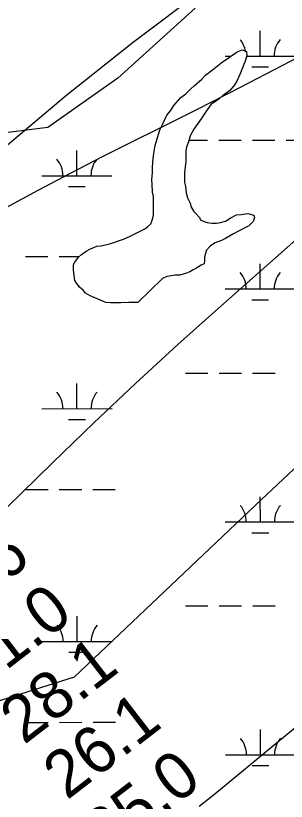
# Model space of a CAD drawing. Extents: x 3279314 to 3317160, y 734079 to 759431.
# Drawn here: x 3304670 to 3305056, y 740442 to 741565 of the extents above; entities that cross this region are included whole.
import ezdxf

# ---------------------------------------------------------------- set-up
doc = ezdxf.new("R2010")
doc.units = 0
for name, color, linetype in [('V-RIVR-RANG', 7, 'Continuous'), ('V-SITE-VEGE', 7, 'Continuous'), ('V-TOPO-MAJR', 7, 'Continuous'), ('V-TOPO-MINR', 7, 'Continuous'), ('V-WETL-SWMP', 7, 'Continuous')]:
    doc.layers.add(name, color=color, linetype=linetype)

msp = doc.modelspace()

# ---------------------------------------------------------------- linework, layer by layer
at = {"layer": 'V-SITE-VEGE'}
msp.add_lwpolyline([(3304805.2, 741154.4), (3304798.5, 741155), (3304776.2, 741164.4), (3304769.4, 741168.4), (3304766, 741172.4), (3304761.2, 741177.1), (3304756.5, 741182.5), (3304754.5, 741186.5), (3304752.4, 741201.4), (3304752.3, 741209.5), (3304754.3, 741212.8), (3304759.7, 741219.6), (3304763.7, 741223.7), (3304770.5, 741228.4), (3304775.8, 741231.2), (3304785.9, 741235.3), (3304792, 741236), (3304805.5, 741239.4), (3304810.2, 741240.8), (3304819.6, 741244.2), (3304823.7, 741245.6), (3304833.1, 741249.7), (3304841.9, 741253.8), (3304855.3, 741260.6), (3304858, 741263.3), (3304862.7, 741267.4), (3304864.7, 741272.8), (3304866.7, 741279.5), (3304866.6, 741306.5), (3304865.2, 741312.6), (3304864.5, 741323.4), (3304864.4, 741330.8), (3304865.1, 741340.3), (3304865, 741348.4), (3304866.3, 741360.5), (3304867, 741367.9), (3304868.9, 741379.4), (3304873.6, 741395.6), (3304876.2, 741402.4), (3304879.6, 741409.2), (3304885.6, 741422.7), (3304891, 741428.8), (3304895.7, 741436.2), (3304899, 741440.3), (3304905.7, 741447.8), (3304912.5, 741453.2), (3304919.8, 741460), (3304924.5, 741464.7), (3304935.3, 741474.2), (3304940.7, 741479.6), (3304950.8, 741487.1), (3304964.9, 741498.7), (3304970.3, 741502.1), (3304979.7, 741508.9), (3304985.7, 741512.9), (3304993.1, 741515.7), (3304999.2, 741513.7), (3304999.9, 741507.6), (3304997.3, 741499.5), (3304992.6, 741488), (3304989.9, 741480.6), (3304985.3, 741471.1), (3304981.2, 741464.3), (3304975.2, 741457.5), (3304965.1, 741450.1), (3304960.4, 741446), (3304953.7, 741441.2), (3304949, 741438.5), (3304942.9, 741430.4), (3304939.6, 741425.6), (3304935.6, 741418.9), (3304924.2, 741402.6), (3304918.8, 741393.2), (3304916.8, 741385.7), (3304913.5, 741376.9), (3304912.8, 741371.5), (3304912.9, 741356.7), (3304911, 741340.5), (3304911, 741326.3), (3304912.4, 741320.9), (3304913.1, 741311.5), (3304915.2, 741304.7), (3304919.3, 741296), (3304920, 741291.9), (3304924.1, 741285.2), (3304927.4, 741281.8), (3304931.5, 741277.1), (3304934.2, 741272.4), (3304940.3, 741270.4), (3304943, 741269.1), (3304949.8, 741268.4), (3304956.5, 741268.5), (3304961.9, 741269.2), (3304969.3, 741271.2), (3304976.1, 741275.3), (3304984.8, 741280.1), (3304991.6, 741280.8), (3305001, 741282.2), (3305009.8, 741279.5), (3305010.5, 741276.2), (3305008.5, 741270.7), (3305002.4, 741264.6), (3304989, 741257.2), (3304979.6, 741252.4), (3304969.5, 741246.3), (3304963.4, 741243.5), (3304954.6, 741240.1), (3304947.9, 741236), (3304941.9, 741229.3), (3304940.5, 741225.2), (3304939.2, 741219.8), (3304939.2, 741215.1), (3304938.6, 741210.3), (3304934.5, 741208.3), (3304927.1, 741203.5), (3304923.1, 741201.5), (3304918.4, 741198.8), (3304913.7, 741196.7), (3304904.2, 741194), (3304897.5, 741194), (3304888.7, 741192.6), (3304885.4, 741191.9), (3304879.3, 741189.1), (3304844.4, 741155.2), (3304831.5, 741155.2), (3304820.1, 741154.4), (3304805.2, 741154.4)], dxfattribs=at)
at = {"layer": 'V-TOPO-MAJR'}
for points in [[(3305342.7, 741647.3), (3305110.5, 741524.8), (3305050.4, 741493.3), (3304990.1, 741462.1), (3304929.6, 741431.3), (3304868.9, 741400.8), (3304840.8, 741386.8), (3304794.3, 741363.3), (3304747.9, 741339.4), (3304701.7, 741315.1), (3304655.8, 741290.4), (3304610.7, 741264.4), (3304566.5, 741237), (3304523.7, 741207.4), (3304481.9, 741176.3), (3304386.9, 741102), (3304384.9, 741100.2), (3304383, 741098.2), (3304381.5, 741096), (3304380.1, 741093.6), (3304215.2, 740755.4)], [(3304635.2, 740840.5), (3304722.4, 740926.1), (3304781.4, 740983.1), (3304841, 741039.4), (3304901.4, 741094.9), (3304962.4, 741149.7), (3305431.7, 741565.1)], [(3306125.9, 741452.2), (3305640.3, 741379.7), (3305616.5, 741374.1), (3305593.7, 741366), (3305572.6, 741354.3), (3305552.6, 741340.2), (3305397.3, 741210.1), (3305301.2, 741128.1), (3305206.3, 741044.9), (3305112.9, 740960), (3305020.6, 740873.8), (3304753.5, 740620), (3304483, 740534.1)], [(3304931.8, 740435.7), (3304953.9, 740453.2), (3305193.8, 740651), (3305291.2, 740734), (3305386.8, 740818.9), (3305479.7, 740906.8), (3305570.7, 740996.7), (3305750.1, 741179.5), (3306149.7, 741407.6)]]:
    msp.add_lwpolyline(points, dxfattribs=at)
at = {"layer": 'V-TOPO-MINR'}
msp.add_lwpolyline([(3307141.7, 742210.4), (3305248.8, 741822.8), (3305237.1, 741818.6), (3305225.8, 741813.7), (3305215.1, 741807.7), (3305204.7, 741800.8), (3304937.2, 741602.3), (3304838.2, 741526.7), (3304740.6, 741449.2), (3304645.2, 741369.1), (3304551.2, 741287.1), (3304390.3, 741142.8), (3304378.1, 741131.5), (3304366.1, 741120), (3304354.4, 741108.2), (3304342.9, 741096.1), (3304307, 741057.4), (3304293.2, 741044.2), (3304278.5, 741032.2), (3304262.4, 741022.1), (3304247.4, 741014.3)], dxfattribs=at)
at = {"layer": 'V-WETL-SWMP'}
for p, q in [((3304926.2, 741575.6), (3304815.9, 741475.3)), ((3304926.2, 741575.6), (3304815.9, 741475.3)), ((3305018.6, 741507), (3305018.6, 741543)), ((3304970.3, 741502.1), (3304979.7, 741508.9)), ((3304970.3, 741502.1), (3304979.7, 741508.9)), ((3304979.7, 741508.9), (3304985.7, 741512.9)), ((3304979.7, 741508.9), (3304985.7, 741512.9)), ((3304985.7, 741512.9), (3304993.1, 741515.7)), ((3304985.7, 741512.9), (3304993.1, 741515.7)), ((3304993.1, 741515.7), (3304999.2, 741513.7)), ((3304993.1, 741515.7), (3304999.2, 741513.7)), ((3304999.2, 741513.7), (3304999.9, 741507.6)), ((3304999.2, 741513.7), (3304999.9, 741507.6)), ((3304950.8, 741487.1), (3304964.9, 741498.7)), ((3304950.8, 741487.1), (3304964.9, 741498.7)), ((3304964.9, 741498.7), (3304970.3, 741502.1)), ((3304964.9, 741498.7), (3304970.3, 741502.1)), ((3304968.6, 741507), (3304977.1, 741507)), ((3304997.3, 741499.5), (3304992.6, 741488)), ((3304997.3, 741499.5), (3304992.6, 741488)), ((3304999.9, 741507.6), (3304997.3, 741499.5)), ((3304999.9, 741507.6), (3304997.3, 741499.5)), ((3304999.7, 741507), (3305068.6, 741507)), ((3304940.7, 741479.6), (3304950.8, 741487.1)), ((3304940.7, 741479.6), (3304950.8, 741487.1)), ((3304992.6, 741488), (3304989.9, 741480.6)), ((3304992.6, 741488), (3304989.9, 741480.6)), ((3305006.6, 741491.5), (3305030.6, 741491.6)), ((3304815.9, 741475.3), (3304715.7, 741405.1)), ((3304815.9, 741475.3), (3304715.7, 741405.1)), ((3304935.3, 741474.2), (3304940.7, 741479.6)), ((3304935.3, 741474.2), (3304940.7, 741479.6)), ((3304989.9, 741480.6), (3304985.3, 741471.1)), ((3304989.9, 741480.6), (3304985.3, 741471.1)), ((3304919.8, 741460), (3304924.5, 741464.7)), ((3304919.8, 741460), (3304924.5, 741464.7)), ((3304924.5, 741464.7), (3304935.3, 741474.2)), ((3304924.5, 741464.7), (3304935.3, 741474.2)), ((3304981.2, 741464.3), (3304975.2, 741457.5)), ((3304981.2, 741464.3), (3304975.2, 741457.5)), ((3304985.3, 741471.1), (3304981.2, 741464.3)), ((3304985.3, 741471.1), (3304981.2, 741464.3)), ((3304905.7, 741447.8), (3304912.5, 741453.2)), ((3304905.7, 741447.8), (3304912.5, 741453.2)), ((3304912.5, 741453.2), (3304919.8, 741460)), ((3304912.5, 741453.2), (3304919.8, 741460)), ((3304975.2, 741457.5), (3304965.1, 741450.1)), ((3304975.2, 741457.5), (3304965.1, 741450.1)), ((3304899, 741440.3), (3304905.7, 741447.8)), ((3304899, 741440.3), (3304905.7, 741447.8)), ((3304953.7, 741441.2), (3304949, 741438.5)), ((3304953.7, 741441.2), (3304949, 741438.5)), ((3304960.4, 741446), (3304953.7, 741441.2)), ((3304960.4, 741446), (3304953.7, 741441.2)), ((3304965.1, 741450.1), (3304960.4, 741446)), ((3304965.1, 741450.1), (3304960.4, 741446)), ((3304891, 741428.8), (3304895.7, 741436.2)), ((3304891, 741428.8), (3304895.7, 741436.2)), ((3304895.7, 741436.2), (3304899, 741440.3)), ((3304895.7, 741436.2), (3304899, 741440.3)), ((3304942.9, 741430.4), (3304939.6, 741425.6)), ((3304942.9, 741430.4), (3304939.6, 741425.6)), ((3304949, 741438.5), (3304942.9, 741430.4)), ((3304949, 741438.5), (3304942.9, 741430.4)), ((3304879.6, 741409.2), (3304885.6, 741422.7)), ((3304879.6, 741409.2), (3304885.6, 741422.7)), ((3304885.6, 741422.7), (3304891, 741428.8)), ((3304885.6, 741422.7), (3304891, 741428.8)), ((3304935.6, 741418.9), (3304924.2, 741402.6)), ((3304935.6, 741418.9), (3304924.2, 741402.6)), ((3304939.6, 741425.6), (3304935.6, 741418.9)), ((3304939.6, 741425.6), (3304935.6, 741418.9)), ((3304876.3, 741402.4), (3304879.6, 741409.2)), ((3304876.3, 741402.4), (3304879.6, 741409.2)), ((3304715.7, 741405.1), (3304635.6, 741395.1)), ((3304715.7, 741405.1), (3304635.6, 741395.1)), ((3304873.6, 741395.6), (3304876.3, 741402.4)), ((3304873.6, 741395.6), (3304876.3, 741402.4)), ((3304924.2, 741402.6), (3304918.8, 741393.2)), ((3304924.2, 741402.6), (3304918.8, 741393.2)), ((3304868.9, 741379.4), (3304873.6, 741395.6)), ((3304868.9, 741379.4), (3304873.6, 741395.6)), ((3304916.8, 741385.7), (3304913.5, 741376.9)), ((3304916.8, 741385.7), (3304913.5, 741376.9)), ((3304918.8, 741393.2), (3304916.8, 741385.7)), ((3304918.8, 741393.2), (3304916.8, 741385.7)), ((3304917.1, 741386.9), (3304943.8, 741386.9)), ((3304959.8, 741386.9), (3304991.8, 741386.9)), ((3305007.8, 741386.9), (3305039.8, 741386.9)), ((3305055.8, 741386.9), (3305087.8, 741386.9)), ((3304867, 741367.9), (3304868.9, 741379.4)), ((3304867, 741367.9), (3304868.9, 741379.4)), ((3304913.5, 741376.9), (3304912.8, 741371.5)), ((3304913.5, 741376.9), (3304912.8, 741371.5)), ((3304757.3, 741336), (3304757.3, 741372)), ((3304866.3, 741360.5), (3304867, 741367.9)), ((3304866.3, 741360.5), (3304867, 741367.9)), ((3304912.8, 741371.5), (3304912.9, 741356.7)), ((3304912.8, 741371.5), (3304912.9, 741356.7)), ((3304865, 741348.4), (3304866.3, 741360.5)), ((3304865, 741348.4), (3304866.3, 741360.5)), ((3304912.9, 741356.7), (3304911, 741340.5)), ((3304912.9, 741356.7), (3304911, 741340.5)), ((3304864.4, 741330.8), (3304865.1, 741340.3)), ((3304864.4, 741330.8), (3304865.1, 741340.3)), ((3304865.1, 741340.3), (3304865, 741348.4)), ((3304865.1, 741340.3), (3304865, 741348.4)), ((3304911, 741340.5), (3304911, 741326.3)), ((3304911, 741340.5), (3304911, 741326.3)), ((3304707.3, 741336), (3304807.3, 741336.1)), ((3304864.5, 741323.4), (3304864.4, 741330.8)), ((3304864.5, 741323.4), (3304864.4, 741330.8)), ((3304745.3, 741320.6), (3304769.3, 741320.6)), ((3304865.2, 741312.6), (3304864.5, 741323.4)), ((3304865.2, 741312.6), (3304864.5, 741323.4)), ((3304911, 741326.3), (3304912.4, 741320.9)), ((3304911, 741326.3), (3304912.4, 741320.9)), ((3304912.4, 741320.9), (3304913.1, 741311.5)), ((3304912.4, 741320.9), (3304913.1, 741311.5)), ((3304866.6, 741306.5), (3304865.2, 741312.6)), ((3304866.6, 741306.5), (3304865.2, 741312.6)), ((3304866.7, 741279.5), (3304866.6, 741306.5)), ((3304866.7, 741279.5), (3304866.6, 741306.5)), ((3304913.1, 741311.5), (3304915.2, 741304.7)), ((3304913.1, 741311.5), (3304915.2, 741304.7)), ((3304915.2, 741304.7), (3304919.3, 741296)), ((3304915.2, 741304.7), (3304919.3, 741296)), ((3304919.3, 741296), (3304920, 741291.9)), ((3304919.3, 741296), (3304920, 741291.9)), ((3304920, 741291.9), (3304924.1, 741285.2)), ((3304920, 741291.9), (3304924.1, 741285.2)), ((3304924.1, 741285.2), (3304927.4, 741281.8)), ((3304924.1, 741285.2), (3304927.4, 741281.8)), ((3304862.7, 741267.4), (3304864.7, 741272.8)), ((3304862.7, 741267.4), (3304864.7, 741272.8)), ((3304864.7, 741272.8), (3304866.7, 741279.5)), ((3304864.7, 741272.8), (3304866.7, 741279.5)), ((3304927.4, 741281.8), (3304931.5, 741277.1)), ((3304927.4, 741281.8), (3304931.5, 741277.1)), ((3304931.5, 741277.1), (3304934.2, 741272.4)), ((3304931.5, 741277.1), (3304934.2, 741272.4)), ((3304934.2, 741272.4), (3304940.3, 741270.4)), ((3304934.2, 741272.4), (3304940.3, 741270.4)), ((3304969.3, 741271.2), (3304976.1, 741275.3)), ((3304969.3, 741271.2), (3304976.1, 741275.3)), ((3304976.1, 741275.3), (3304984.8, 741280.1)), ((3304976.1, 741275.3), (3304984.8, 741280.1)), ((3304984.8, 741280.1), (3304991.6, 741280.8)), ((3304984.8, 741280.1), (3304991.6, 741280.8)), ((3304991.6, 741280.8), (3305001, 741282.2)), ((3304991.6, 741280.8), (3305001, 741282.2)), ((3305001, 741282.2), (3305009.8, 741279.5)), ((3305001, 741282.2), (3305009.8, 741279.5)), ((3305010.5, 741276.2), (3305008.5, 741270.7)), ((3305010.5, 741276.2), (3305008.5, 741270.7)), ((3305009.8, 741279.5), (3305010.5, 741276.2)), ((3305009.8, 741279.5), (3305010.5, 741276.2)), ((3304855.3, 741260.6), (3304858, 741263.3)), ((3304855.3, 741260.6), (3304858, 741263.3)), ((3304858, 741263.3), (3304862.7, 741267.4)), ((3304858, 741263.3), (3304862.7, 741267.4)), ((3304940.3, 741270.4), (3304943, 741269.1)), ((3304940.3, 741270.4), (3304943, 741269.1)), ((3304943, 741269.1), (3304949.8, 741268.4)), ((3304943, 741269.1), (3304949.8, 741268.4)), ((3304949.8, 741268.4), (3304956.5, 741268.5)), ((3304949.8, 741268.4), (3304956.5, 741268.5)), ((3304956.5, 741268.5), (3304961.9, 741269.2)), ((3304956.5, 741268.5), (3304961.9, 741269.2)), ((3304961.9, 741269.2), (3304969.3, 741271.2)), ((3304961.9, 741269.2), (3304969.3, 741271.2)), ((3305002.4, 741264.6), (3304989, 741257.2)), ((3305002.4, 741264.6), (3304989, 741257.2)), ((3305008.5, 741270.7), (3305002.4, 741264.6)), ((3305008.5, 741270.7), (3305002.4, 741264.6)), ((3304833.1, 741249.7), (3304841.9, 741253.8)), ((3304833.1, 741249.7), (3304841.9, 741253.8)), ((3304841.9, 741253.8), (3304855.3, 741260.6)), ((3304841.9, 741253.8), (3304855.3, 741260.6)), ((3304979.6, 741252.4), (3304969.5, 741246.3)), ((3304979.6, 741252.4), (3304969.5, 741246.3)), ((3304989, 741257.2), (3304979.6, 741252.4)), ((3304989, 741257.2), (3304979.6, 741252.4)), ((3304792, 741236), (3304805.5, 741239.4)), ((3304792, 741236), (3304805.5, 741239.4)), ((3304805.5, 741239.4), (3304810.2, 741240.8)), ((3304805.5, 741239.4), (3304810.2, 741240.8)), ((3304810.2, 741240.8), (3304819.6, 741244.2)), ((3304810.2, 741240.8), (3304819.6, 741244.2)), ((3304819.6, 741244.2), (3304823.7, 741245.6)), ((3304819.6, 741244.2), (3304823.7, 741245.6)), ((3304823.7, 741245.6), (3304833.1, 741249.7)), ((3304823.7, 741245.6), (3304833.1, 741249.7)), ((3304954.6, 741240.1), (3304947.9, 741236)), ((3304954.6, 741240.1), (3304947.9, 741236)), ((3304963.4, 741243.5), (3304954.6, 741240.1)), ((3304963.4, 741243.5), (3304954.6, 741240.1)), ((3304969.5, 741246.3), (3304963.4, 741243.5)), ((3304969.5, 741246.3), (3304963.4, 741243.5)), ((3304763.7, 741223.7), (3304770.5, 741228.4)), ((3304763.7, 741223.7), (3304770.5, 741228.4)), ((3304770.5, 741228.4), (3304775.8, 741231.2)), ((3304770.5, 741228.4), (3304775.8, 741231.2)), ((3304775.8, 741231.2), (3304785.9, 741235.3)), ((3304775.8, 741231.2), (3304785.9, 741235.3)), ((3304785.9, 741235.3), (3304792, 741236)), ((3304785.9, 741235.3), (3304792, 741236)), ((3304941.9, 741229.3), (3304940.5, 741225.2)), ((3304941.9, 741229.3), (3304940.5, 741225.2)), ((3304947.9, 741236), (3304941.9, 741229.3)), ((3304947.9, 741236), (3304941.9, 741229.3)), ((3304683.9, 741220.6), (3304715.9, 741220.6)), ((3304731.9, 741220.6), (3304760.7, 741220.6)), ((3304754.3, 741212.8), (3304759.7, 741219.6)), ((3304754.3, 741212.8), (3304759.7, 741219.6)), ((3304759.7, 741219.6), (3304763.7, 741223.7)), ((3304759.7, 741219.6), (3304763.7, 741223.7)), ((3304940.5, 741225.2), (3304939.2, 741219.8)), ((3304940.5, 741225.2), (3304939.2, 741219.8)), ((3304939.2, 741219.8), (3304939.2, 741215.1)), ((3304939.2, 741219.8), (3304939.2, 741215.1)), ((3304752.3, 741209.5), (3304754.3, 741212.8)), ((3304752.3, 741209.5), (3304754.3, 741212.8)), ((3304752.4, 741201.4), (3304752.3, 741209.5)), ((3304752.4, 741201.4), (3304752.3, 741209.5)), ((3304934.5, 741208.3), (3304927.1, 741203.5)), ((3304934.5, 741208.3), (3304927.1, 741203.5)), ((3304938.6, 741210.3), (3304934.5, 741208.3)), ((3304938.6, 741210.3), (3304934.5, 741208.3)), ((3304939.2, 741215.1), (3304938.6, 741210.3)), ((3304939.2, 741215.1), (3304938.6, 741210.3)), ((3305018.8, 741174.3), (3305018.8, 741210.3)), ((3304754.5, 741186.5), (3304752.4, 741201.4)), ((3304754.5, 741186.5), (3304752.4, 741201.4)), ((3304897.5, 741194), (3304888.7, 741192.6)), ((3304897.5, 741194), (3304888.7, 741192.6)), ((3304904.2, 741194), (3304897.5, 741194)), ((3304904.2, 741194), (3304897.5, 741194)), ((3304913.7, 741196.7), (3304904.2, 741194)), ((3304913.7, 741196.7), (3304904.2, 741194)), ((3304918.4, 741198.8), (3304913.7, 741196.7)), ((3304918.4, 741198.8), (3304913.7, 741196.7)), ((3304923.1, 741201.5), (3304918.4, 741198.8)), ((3304923.1, 741201.5), (3304918.4, 741198.8)), ((3304927.1, 741203.5), (3304923.1, 741201.5)), ((3304927.1, 741203.5), (3304923.1, 741201.5)), ((3304756.5, 741182.5), (3304754.5, 741186.5)), ((3304756.5, 741182.5), (3304754.5, 741186.5)), ((3304879.3, 741189.1), (3304844.4, 741155.2)), ((3304879.3, 741189.1), (3304844.4, 741155.2)), ((3304885.4, 741191.9), (3304879.3, 741189.1)), ((3304885.4, 741191.9), (3304879.3, 741189.1)), ((3304888.7, 741192.6), (3304885.4, 741191.9)), ((3304888.7, 741192.6), (3304885.4, 741191.9)), ((3304761.3, 741177.1), (3304756.5, 741182.5)), ((3304761.3, 741177.1), (3304756.5, 741182.5)), ((3304766, 741172.4), (3304761.3, 741177.1)), ((3304766, 741172.4), (3304761.3, 741177.1)), ((3304769.4, 741168.4), (3304766, 741172.4)), ((3304769.4, 741168.4), (3304766, 741172.4)), ((3304968.8, 741174.3), (3305068.8, 741174.3)), ((3304776.2, 741164.4), (3304769.4, 741168.4)), ((3304776.2, 741164.4), (3304769.4, 741168.4)), ((3304798.5, 741155), (3304776.2, 741164.4)), ((3304798.5, 741155), (3304776.2, 741164.4)), ((3304805.2, 741154.4), (3304798.5, 741155)), ((3304805.2, 741154.4), (3304798.5, 741155)), ((3304820.1, 741154.4), (3304805.2, 741154.4)), ((3304820.1, 741154.4), (3304805.2, 741154.4)), ((3304831.5, 741155.2), (3304820.1, 741154.4)), ((3304831.5, 741155.2), (3304820.1, 741154.4)), ((3304844.4, 741155.2), (3304831.5, 741155.2)), ((3304844.4, 741155.2), (3304831.5, 741155.2)), ((3305006.8, 741158.9), (3305030.8, 741158.9)), ((3304912, 741054.2), (3304944, 741054.2)), ((3304960, 741054.2), (3304992, 741054.2)), ((3305008, 741054.2), (3305040, 741054.2)), ((3304757.4, 741003.4), (3304757.4, 741039.4)), ((3304707.4, 741003.3), (3304807.4, 741003.4)), ((3304745.5, 740987.9), (3304769.5, 740987.9)), ((3304684.1, 740887.9), (3304716.1, 740887.9)), ((3304732.1, 740887.9), (3304764.1, 740887.9)), ((3304780.1, 740887.9), (3304812.1, 740888)), ((3305019, 740841.6), (3305018.9, 740877.6)), ((3304969, 740841.6), (3305069, 740841.7)), ((3305007, 740826.2), (3305031, 740826.2)), ((3304912.2, 740721.5), (3304944.2, 740721.5)), ((3304960.2, 740721.5), (3304992.2, 740721.6)), ((3305008.2, 740721.6), (3305040.2, 740721.6)), ((3304757.6, 740670.7), (3304757.6, 740706.7)), ((3304707.6, 740670.7), (3304807.6, 740670.7)), ((3304745.6, 740655.3), (3304769.6, 740655.3)), ((3304684.3, 740555.2), (3304716.3, 740555.2)), ((3304732.3, 740555.2), (3304764.3, 740555.3)), ((3304780.3, 740555.3), (3304812.3, 740555.3)), ((3305019.1, 740509), (3305019.1, 740545)), ((3304969.1, 740508.9), (3305069.1, 740509)), ((3305007.1, 740493.5), (3305031.1, 740493.5))]:
    msp.add_line(p, q, dxfattribs=at)
for centre, start, end in [((3304963.4, 741507.4), 10.857, 40.801), ((3305073.9, 741507.5), 139.2573, 180.801), ((3304702, 741336.5), 359.2573, 40.801), ((3304812.5, 741336.5), 139.2573, 180.801), ((3304963.6, 741174.8), 359.2573, 40.801), ((3305074, 741174.8), 139.2573, 180.801), ((3304702.2, 741003.8), 359.2573, 40.801), ((3304812.7, 741003.9), 139.2573, 180.801), ((3304963.7, 740842.1), 359.2573, 40.801), ((3305074.2, 740842.1), 139.2573, 180.801), ((3304702.4, 740671.1), 359.2573, 40.801), ((3304812.9, 740671.2), 139.2573, 180.801), ((3304963.9, 740509.4), 359.2573, 40.801), ((3305074.4, 740509.5), 139.2573, 180.801)]:
    msp.add_arc(centre, 35.2, start, end, dxfattribs=at)

# ---------------------------------------------------------------- texts
at = {"layer": 'V-RIVR-RANG'}
for s, p in [('28.6', (3304555.9, 740677.9)), ('31.0', (3304616.4, 740598.2)), ('28.1', (3304681.8, 740522.4)), ('26.1', (3304743.1, 740443.4)), ('25.0', (3304800.1, 740361.1))]:
    msp.add_text(s, height=67, rotation=37.6283, dxfattribs=at).set_placement(p)

doc.saveas('drawing.dxf')
